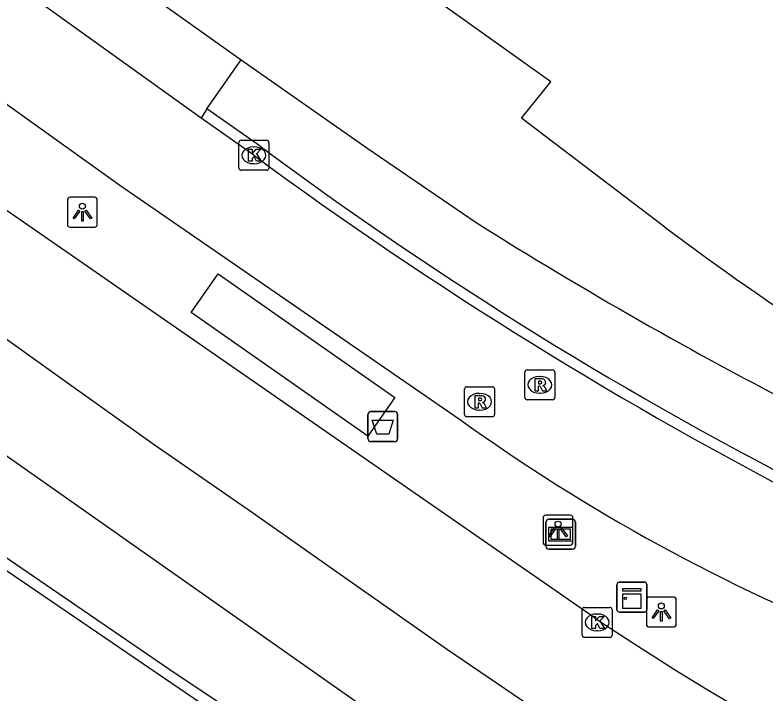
# Model space of a CAD drawing. Extents: x 159489 to 160304, y 383826 to 384530.
# Drawn here: x 160202.02 to 160227.07, y 384009.64 to 384032.29 of the extents above; entities that cross this region are included whole.
import ezdxf

# ---------------------------------------------------------------- set-up
doc = ezdxf.new("R2010")
doc.units = 0
for name, color, linetype in [('IMGEO_Afvalbak', 7, 'Continuous'), ('IMGEO_Berm_open', 7, 'Continuous'), ('IMGEO_Fietspad_gesloten', 7, 'Continuous'), ('IMGEO_Kast', 7, 'Continuous'), ('IMGEO_Kolk', 7, 'Continuous'), ('IMGEO_Lichtpunt', 7, 'Continuous'), ('IMGEO_OVBaan_gesloten', 7, 'Continuous'), ('IMGEO_Reclamebord', 7, 'Continuous'), ('IMGEO_Rijbaan_lokaal_gesloten', 7, 'Continuous'), ('IMGEO_Rioolput', 7, 'Continuous'), ('IMGEO_Voetpad_open', 7, 'Continuous')]:
    doc.layers.add(name, color=color, linetype=linetype)

msp = doc.modelspace()

# ---------------------------------------------------------------- linework, layer by layer
at = {"layer": 'IMGEO_Afvalbak'}
for p, q in [((160213.907, 384019.039), (160214.697, 384019.039)), ((160214.697, 384019.039), (160213.907, 384019.039)), ((160213.807, 384018.139), (160213.807, 384018.939)), ((160213.807, 384018.939), (160213.807, 384018.139)), ((160214.797, 384018.939), (160214.797, 384018.139)), ((160214.797, 384018.139), (160214.797, 384018.939)), ((160214.697, 384018.039), (160213.907, 384018.039)), ((160213.907, 384018.039), (160214.697, 384018.039))]:
    msp.add_line(p, q, dxfattribs=at)
msp.add_lwpolyline([(160213.95, 384018.753), (160214.654, 384018.753), (160214.505, 384018.283), (160214.099, 384018.283), (160213.95, 384018.753)], dxfattribs=at)
for centre, start, end in [((160213.907, 384018.939), 90, 180), ((160213.907, 384018.939), 90, 180), ((160214.697, 384018.939), 0, 90), ((160214.697, 384018.939), 360, 90), ((160213.907, 384018.139), 180, 270), ((160213.907, 384018.139), 180, 270), ((160214.697, 384018.139), 270, 0), ((160214.697, 384018.139), 270, 0)]:
    msp.add_arc(centre, 0.1, start, end, dxfattribs=at)
at = {"layer": 'IMGEO_Berm_open'}
msp.add_lwpolyline([(160192.033, 384024.368), (160190.364, 384022.091), (160197.288, 384017.199), (160207.188, 384010.424), (160214.517, 384005.523)], dxfattribs=at)
at = {"layer": 'IMGEO_Fietspad_gesloten'}
for points in [[(160202.579, 384035.729), (160203.564, 384035.071), (160209.569, 384030.792)], [(160208.429, 384029.157), (160209.569, 384030.792)], [(160209.569, 384030.792), (160213.767, 384027.853), (160217.424, 384025.359)], [(160208.429, 384029.157), (160208.24, 384028.84)], [(160210.204, 384027.911), (160208.429, 384029.157)]]:
    msp.add_lwpolyline(points, dxfattribs=at)
for centre, radius, start, end in [((160287.964, 384132.351), 130.209, 233.33067, 243.18377), ((160293.842, 384146.566), 143.286, 237.76949, 242.86133)]:
    msp.add_arc(centre, radius, start, end, dxfattribs=at)
at = {"layer": 'IMGEO_Kast'}
for p, q in [((160222.126, 384012.416), (160222.126, 384013.257)), ((160222.126, 384013.257), (160222.126, 384012.416)), ((160222.201, 384013.341), (160223.042, 384013.341)), ((160223.042, 384013.341), (160222.201, 384013.341)), ((160223.126, 384013.266), (160223.126, 384012.425)), ((160223.126, 384012.425), (160223.126, 384013.266)), ((160223.051, 384012.341), (160222.21, 384012.341)), ((160222.21, 384012.341), (160223.051, 384012.341))]:
    msp.add_line(p, q, dxfattribs=at)
for points in [[(160222.321, 384013.131), (160222.921, 384013.131), (160222.921, 384013.046), (160222.321, 384013.046), (160222.321, 384013.131)], [(160222.321, 384012.956), (160222.921, 384012.956), (160222.921, 384012.467), (160222.321, 384012.467), (160222.321, 384012.956)]]:
    msp.add_lwpolyline(points, dxfattribs=at)
msp.add_circle((160222.405, 384012.805), 0.0377, dxfattribs=at)
for centre, start, end in [((160222.204, 384013.263), 92.4484, 184.2845), ((160222.204, 384013.263), 92.4484, 184.2845), ((160223.048, 384013.263), 2.4484, 94.2845), ((160223.048, 384013.263), 2.4484, 94.2845), ((160222.204, 384012.419), 182.4484, 274.2845), ((160222.204, 384012.419), 182.4484, 274.2845), ((160223.048, 384012.419), 272.4484, 4.2845), ((160223.048, 384012.419), 272.4484, 4.2845)]:
    msp.add_arc(centre, 0.0779, start, end, dxfattribs=at)
at = {"layer": 'IMGEO_Kolk'}
for p, q in [((160209.496, 384027.178), (160209.496, 384028.03)), ((160209.571, 384028.104), (160210.423, 384028.104)), ((160210.497, 384028.03), (160210.497, 384027.178)), ((160209.984, 384027.884), (160210.009, 384027.884)), ((160210.007, 384027.324), (160209.982, 384027.324)), ((160210.423, 384027.104), (160209.571, 384027.104)), ((160221.039, 384012.498), (160221.891, 384012.498)), ((160220.964, 384011.572), (160220.964, 384012.424)), ((160221.452, 384012.278), (160221.477, 384012.278)), ((160221.965, 384012.424), (160221.965, 384011.572)), ((160221.475, 384011.718), (160221.45, 384011.718)), ((160221.891, 384011.498), (160221.039, 384011.498))]:
    msp.add_line(p, q, dxfattribs=at)
for points in [[(160209.496, 384027.178), (160209.496, 384028.03)], [(160209.571, 384028.104), (160210.423, 384028.104)], [(160210.497, 384028.03), (160210.497, 384027.178)], [(160209.817, 384027.804), (160209.94, 384027.804), (160209.94, 384027.653), (160210.07, 384027.804), (160210.234, 384027.804), (160210.088, 384027.653), (160210.241, 384027.404), (160210.089, 384027.404), (160210.004, 384027.568), (160209.94, 384027.501), (160209.94, 384027.404), (160209.817, 384027.404), (160209.817, 384027.804)], [(160210.423, 384027.104), (160209.571, 384027.104)], [(160221.039, 384012.498), (160221.891, 384012.498)], [(160220.964, 384011.572), (160220.964, 384012.424)], [(160221.965, 384012.424), (160221.965, 384011.572)], [(160221.285, 384012.198), (160221.408, 384012.198), (160221.408, 384012.047), (160221.538, 384012.198), (160221.702, 384012.198), (160221.556, 384012.047), (160221.709, 384011.798), (160221.557, 384011.798), (160221.472, 384011.962), (160221.408, 384011.895), (160221.408, 384011.798), (160221.285, 384011.798), (160221.285, 384012.198)], [(160221.891, 384011.498), (160221.039, 384011.498)]]:
    msp.add_lwpolyline(points, dxfattribs=at)
for centre, start, end in [((160209.573, 384028.028), 91.552, 178.448), ((160209.573, 384028.028), 91.552, 178.448), ((160210.421, 384028.028), 1.552, 88.448), ((160210.421, 384028.028), 1.552, 88.448), ((160209.573, 384027.18), 181.552, 268.448), ((160209.573, 384027.18), 181.552, 268.448), ((160210.421, 384027.18), 271.552, 358.448), ((160210.421, 384027.18), 271.552, 358.448), ((160221.041, 384012.422), 91.552, 178.448), ((160221.041, 384012.422), 91.552, 178.448), ((160221.889, 384012.422), 1.552, 88.448), ((160221.889, 384012.422), 1.552, 88.448), ((160221.041, 384011.574), 181.552, 268.448), ((160221.041, 384011.574), 181.552, 268.448), ((160221.889, 384011.574), 271.552, 358.448), ((160221.889, 384011.574), 271.552, 358.448)]:
    msp.add_arc(centre, 0.0765, start, end, dxfattribs=at)
for centre, major_axis, ratio, start_param, end_param in [((160209.983, 384027.604), (-0.387, 0.002), 0.722429, 4.712389, 7.853982), ((160210.008, 384027.604), (-0.39, 0.002), 0.717154, 1.570796, 4.712389), ((160221.451, 384011.998), (-0.387, 0.002), 0.722429, 4.712389, 7.853982), ((160221.476, 384011.998), (-0.39, 0.002), 0.717154, 1.570796, 4.712389)]:
    msp.add_ellipse(centre, major_axis=major_axis, ratio=ratio, start_param=start_param, end_param=end_param, dxfattribs=at)
at = {"layer": 'IMGEO_Lichtpunt'}
for p, q in [((160203.768, 384026.105), (160203.768, 384025.298)), ((160203.768, 384026.105), (160203.768, 384025.298)), ((160204.67, 384026.2), (160203.862, 384026.2)), ((160204.67, 384026.2), (160203.862, 384026.2)), ((160204.764, 384025.298), (160204.764, 384026.105)), ((160204.764, 384025.298), (160204.764, 384026.105)), ((160203.862, 384025.204), (160204.67, 384025.204)), ((160203.862, 384025.204), (160204.67, 384025.204)), ((160219.659, 384015.484), (160219.659, 384014.677)), ((160219.659, 384015.484), (160219.659, 384014.677)), ((160220.561, 384015.579), (160219.753, 384015.579)), ((160220.561, 384015.579), (160219.753, 384015.579)), ((160220.655, 384014.677), (160220.655, 384015.484)), ((160220.655, 384014.677), (160220.655, 384015.484)), ((160219.753, 384014.583), (160220.561, 384014.583)), ((160219.753, 384014.583), (160220.561, 384014.583)), ((160223.11, 384012.749), (160223.11, 384011.942)), ((160223.11, 384012.749), (160223.11, 384011.942)), ((160224.012, 384012.844), (160223.204, 384012.844)), ((160224.012, 384012.844), (160223.204, 384012.844)), ((160224.106, 384011.942), (160224.106, 384012.749)), ((160224.106, 384011.942), (160224.106, 384012.749)), ((160223.204, 384011.848), (160224.012, 384011.848)), ((160223.204, 384011.848), (160224.012, 384011.848))]:
    msp.add_line(p, q, dxfattribs=at)
for points in [[(160204.142, 384025.769), (160204.181, 384025.741), (160203.993, 384025.479), (160203.955, 384025.506), (160204.142, 384025.769)], [(160204.354, 384025.741), (160204.392, 384025.768), (160204.579, 384025.506), (160204.54, 384025.478), (160204.354, 384025.741)], [(160204.244, 384025.721), (160204.291, 384025.721), (160204.291, 384025.399), (160204.244, 384025.399), (160204.244, 384025.721)], [(160220.033, 384015.148), (160220.072, 384015.12), (160219.884, 384014.858), (160219.846, 384014.885), (160220.033, 384015.148)], [(160220.135, 384015.1), (160220.182, 384015.1), (160220.182, 384014.778), (160220.135, 384014.778), (160220.135, 384015.1)], [(160220.245, 384015.12), (160220.283, 384015.147), (160220.47, 384014.885), (160220.431, 384014.857), (160220.245, 384015.12)], [(160223.484, 384012.413), (160223.523, 384012.385), (160223.335, 384012.123), (160223.297, 384012.15), (160223.484, 384012.413)], [(160223.586, 384012.365), (160223.633, 384012.365), (160223.633, 384012.043), (160223.586, 384012.043), (160223.586, 384012.365)], [(160223.696, 384012.385), (160223.734, 384012.412), (160223.921, 384012.15), (160223.882, 384012.122), (160223.696, 384012.385)]]:
    msp.add_lwpolyline(points, dxfattribs=at)
for centre in [(160204.267, 384025.903), (160220.158, 384015.282), (160223.609, 384012.547)]:
    msp.add_circle(centre, 0.0994, dxfattribs=at)
for centre, start, end in [((160203.862, 384026.105), 90, 180), ((160203.862, 384026.105), 90, 180), ((160204.67, 384026.105), 0, 90), ((160204.67, 384026.105), 0, 90), ((160203.862, 384025.298), 180, 270), ((160203.862, 384025.298), 180, 270), ((160204.67, 384025.298), 270, 0), ((160204.67, 384025.298), 270, 360), ((160219.753, 384015.484), 90, 180), ((160219.753, 384015.484), 90, 180), ((160220.561, 384015.484), 0, 90), ((160220.561, 384015.484), 0, 90), ((160219.753, 384014.677), 180, 270), ((160219.753, 384014.677), 180, 270), ((160220.561, 384014.677), 270, 0), ((160220.561, 384014.677), 270, 360), ((160223.204, 384012.749), 90, 180), ((160223.204, 384012.749), 90, 180), ((160224.012, 384012.749), 0, 90), ((160224.012, 384012.749), 0, 90), ((160223.204, 384011.942), 180, 270), ((160223.204, 384011.942), 180, 270), ((160224.012, 384011.942), 270, 0), ((160224.012, 384011.942), 270, 360)]:
    msp.add_arc(centre, 0.0946, start, end, dxfattribs=at)
at = {"layer": 'IMGEO_OVBaan_gesloten'}
for points in [[(160240.805, 383997.822), (160236.574, 383999.757), (160231.969, 384001.943), (160226.618, 384004.7), (160223.11, 384006.694), (160219.773, 384008.832), (160216.466, 384011.084), (160213.177, 384013.386), (160209.952, 384015.658), (160206.636, 384017.954), (160203.373, 384020.284), (160198.838, 384023.52), (160195.687, 384025.705), (160188.977, 384030.497), (160185.749, 384032.936), (160180.322, 384037.159), (160176.612, 384040.154)], [(160221.364, 384012.156), (160198.306, 384028.135), (160198.217, 384028.057), (160193.87, 384031.084)], [(160218.72, 384005.678), (160214.093, 384008.867), (160192.033, 384024.368)]]:
    msp.add_lwpolyline(points, dxfattribs=at)
msp.add_arc((160282.739, 384104.712), 111.056, 236.451, 246.99994, dxfattribs=at)
at = {"layer": 'IMGEO_Reclamebord'}
for p, q in [((160219.751, 384014.543), (160219.751, 384015.343)), ((160219.751, 384015.343), (160219.751, 384014.543)), ((160219.851, 384015.443), (160220.641, 384015.443)), ((160220.641, 384015.443), (160219.851, 384015.443)), ((160220.741, 384015.343), (160220.741, 384014.543)), ((160220.741, 384014.543), (160220.741, 384015.343)), ((160220.641, 384014.443), (160219.851, 384014.443)), ((160219.851, 384014.443), (160220.641, 384014.443))]:
    msp.add_line(p, q, dxfattribs=at)
for points in [[(160219.852, 384015.175), (160220.64, 384015.175), (160220.64, 384014.711), (160219.852, 384014.711), (160219.852, 384015.175)], [(160219.917, 384015.11), (160219.917, 384014.776), (160220.575, 384014.776), (160220.575, 384015.11), (160219.917, 384015.11)]]:
    msp.add_lwpolyline(points, dxfattribs=at)
for centre, start, end in [((160219.851, 384015.343), 90, 180), ((160219.851, 384015.343), 90, 180), ((160220.641, 384015.343), 0, 90), ((160220.641, 384015.343), 360, 90), ((160219.851, 384014.543), 180, 270), ((160219.851, 384014.543), 180, 270), ((160220.641, 384014.543), 270, 0), ((160220.641, 384014.543), 270, 0)]:
    msp.add_arc(centre, 0.1, start, end, dxfattribs=at)
at = {"layer": 'IMGEO_Rijbaan_lokaal_gesloten'}
for points in [[(160208.24, 384028.84), (160199.413, 384035.17), (160191.225, 384040.314), (160190.124, 384042.528)], [(160195.774, 384033.682), (160199.787, 384030.7), (160205.52, 384026.602), (160216.867, 384018.79)], [(160209.997, 384027.604), (160208.24, 384028.84)], [(160189.912, 384022.001), (160197.279, 384016.758), (160211.975, 384006.752)]]:
    msp.add_lwpolyline(points, dxfattribs=at)
for centre, radius, start, end in [((160293.272, 384140.706), 140.452, 233.63651, 242.7828), ((160253.866, 384070.037), 63.207, 234.17185, 248.45006)]:
    msp.add_arc(centre, radius, start, end, dxfattribs=at)
at = {"layer": 'IMGEO_Rioolput'}
for p, q in [((160219.049, 384019.508), (160219.049, 384020.36)), ((160219.124, 384020.434), (160219.976, 384020.434)), ((160220.05, 384020.36), (160220.05, 384019.508)), ((160219.537, 384020.214), (160219.562, 384020.214)), ((160217.036, 384018.944), (160217.036, 384019.796)), ((160217.111, 384019.87), (160217.963, 384019.87)), ((160218.037, 384019.796), (160218.037, 384018.944)), ((160217.524, 384019.65), (160217.549, 384019.65)), ((160219.56, 384019.654), (160219.535, 384019.654)), ((160219.976, 384019.434), (160219.124, 384019.434)), ((160217.547, 384019.09), (160217.522, 384019.09)), ((160217.963, 384018.87), (160217.111, 384018.87))]:
    msp.add_line(p, q, dxfattribs=at)
for points in [[(160219.049, 384019.508), (160219.049, 384020.36)], [(160219.124, 384020.434), (160219.976, 384020.434)], [(160220.05, 384020.36), (160220.05, 384019.508)], [(160219.638, 384020.132), (160219.386, 384020.134), (160219.386, 384019.734)], [(160219.564, 384020.053), (160219.51, 384020.053), (160219.51, 384019.972)], [(160217.036, 384018.944), (160217.036, 384019.796)], [(160217.111, 384019.87), (160217.963, 384019.87)], [(160218.037, 384019.796), (160218.037, 384018.944)], [(160219.386, 384019.734), (160219.51, 384019.734), (160219.51, 384019.896), (160219.521, 384019.896)], [(160219.51, 384019.972), (160219.562, 384019.972)], [(160219.568, 384019.867), (160219.639, 384019.734), (160219.779, 384019.734), (160219.714, 384019.86)], [(160217.625, 384019.568), (160217.373, 384019.57), (160217.373, 384019.17)], [(160217.551, 384019.489), (160217.497, 384019.489), (160217.497, 384019.408)], [(160217.373, 384019.17), (160217.497, 384019.17), (160217.497, 384019.332), (160217.508, 384019.332)], [(160217.497, 384019.408), (160217.549, 384019.408)], [(160217.555, 384019.303), (160217.626, 384019.17), (160217.766, 384019.17), (160217.701, 384019.296)], [(160219.976, 384019.434), (160219.124, 384019.434)], [(160217.963, 384018.87), (160217.111, 384018.87)]]:
    msp.add_lwpolyline(points, dxfattribs=at)
for centre, radius, start, end in [((160219.126, 384020.358), 0.0765, 91.552, 178.448), ((160219.126, 384020.358), 0.0765, 91.552, 178.448), ((160219.974, 384020.358), 0.0765, 1.552, 88.448), ((160219.974, 384020.358), 0.0765, 1.552, 88.448), ((160219.57, 384019.957), 0.0964, 77.0061, 93.1865), ((160219.584, 384020.014), 0.0378, 276.6634, 79.6772), ((160219.637, 384020.022), 0.109, 350.3612, 89.416), ((160219.635, 384020.022), 0.112, 277.5842, 350.9817), ((160217.113, 384019.794), 0.0765, 91.552, 178.448), ((160217.113, 384019.794), 0.0765, 91.552, 178.448), ((160217.961, 384019.794), 0.0765, 1.552, 88.448), ((160217.961, 384019.794), 0.0765, 1.552, 88.448), ((160219.52, 384019.843), 0.0533, 26.0293, 88.6989), ((160219.546, 384020.161), 0.19, 274.7715, 282.9687), ((160219.619, 384019.807), 0.108, 29.5134, 73.7905), ((160217.557, 384019.393), 0.0964, 77.0061, 93.1865), ((160217.571, 384019.45), 0.0378, 276.6634, 79.6772), ((160217.624, 384019.458), 0.109, 350.3612, 89.416), ((160219.126, 384019.51), 0.0765, 181.552, 268.448), ((160219.126, 384019.51), 0.0765, 181.552, 268.448), ((160219.974, 384019.51), 0.0765, 271.552, 358.448), ((160219.974, 384019.51), 0.0765, 271.552, 358.448), ((160217.507, 384019.279), 0.0533, 26.0293, 88.6989), ((160217.533, 384019.597), 0.19, 274.7715, 282.9687), ((160217.622, 384019.458), 0.112, 277.5842, 350.9817), ((160217.606, 384019.243), 0.108, 29.5134, 73.7905), ((160217.113, 384018.946), 0.0765, 181.552, 268.448), ((160217.113, 384018.946), 0.0765, 181.552, 268.448), ((160217.961, 384018.946), 0.0765, 271.552, 358.448), ((160217.961, 384018.946), 0.0765, 271.552, 358.448)]:
    msp.add_arc(centre, radius, start, end, dxfattribs=at)
for centre, major_axis, ratio, start_param, end_param in [((160219.536, 384019.934), (-0.387, 0.002), 0.722429, 4.712389, 7.853982), ((160219.561, 384019.934), (-0.39, 0.002), 0.717154, 1.570796, 4.712389), ((160217.523, 384019.37), (-0.387, 0.002), 0.722429, 4.712389, 7.853982), ((160217.548, 384019.37), (-0.39, 0.002), 0.717154, 1.570796, 4.712389)]:
    msp.add_ellipse(centre, major_axis=major_axis, ratio=ratio, start_param=start_param, end_param=end_param, dxfattribs=at)
at = {"layer": 'IMGEO_Voetpad_open'}
for points in [[(160223.721, 384025.204), (160218.935, 384028.842), (160219.915, 384030.06), (160198.252, 384045.511), (160189.693, 384052.004)], [(160213.803, 384018.216), (160207.896, 384022.355), (160208.802, 384023.648), (160214.709, 384019.509), (160213.803, 384018.216)]]:
    msp.add_lwpolyline(points, dxfattribs=at)
msp.add_arc((160289.98, 384114.123), 110.891, 233.30783, 240.28678, dxfattribs=at)

doc.saveas('drawing.dxf')
